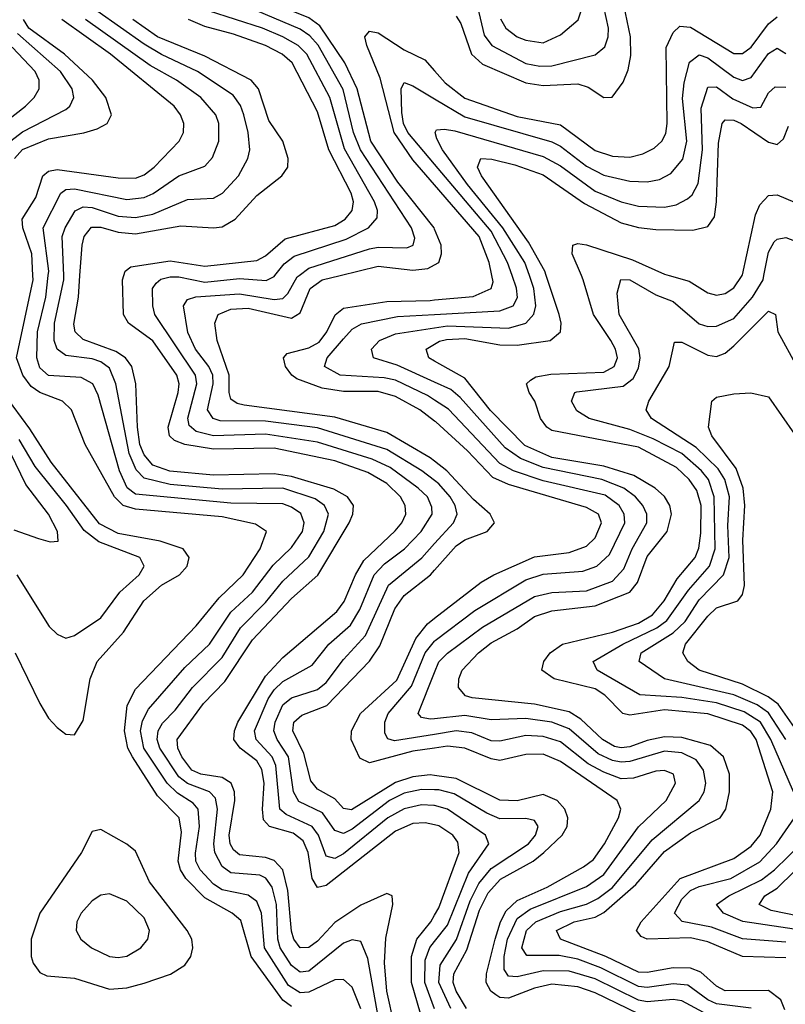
# Model space of a CAD drawing. Header units: inches. Extents: x 990535 to 1117859, y 769386 to 892122.
# Tile 874 of 1056: x 1049043 to 1050809, y 888320 to 890590. Entities that reach past the tile are written whole.
import ezdxf

# ---------------------------------------------------------------- set-up
doc = ezdxf.new("R2010")
doc.units = ezdxf.units.IN
doc.header["$MEASUREMENT"] = 0
for name, color, linetype in [('B0848', 7, 'Continuous'), ('B0849', 7, 'Continuous'), ('B0858', 7, 'Continuous'), ('B0859', 7, 'Continuous')]:
    doc.layers.add(name, color=color, linetype=linetype)

msp = doc.modelspace()

# ---------------------------------------------------------------- linework, layer by layer
at = {"layer": 'B0848', "color": 5}
for points, elevation in [([(1049670, 888315), (1049650, 888329.1), (1049576.8, 888430), (1049553.3, 888513.3), (1049532.8, 888530), (1049470, 888565.4), (1049426.4, 888610), (1049413.8, 888630), (1049408.8, 888650), (1049416.4, 888716.4), (1049410.8, 888750), (1049360.7, 888800.7), (1049303.2, 888890), (1049292.7, 888910), (1049285.2, 888950), (1049291.3, 889008.7), (1049310, 889046.4), (1049450, 889192.2), (1049503.4, 889256.6), (1049558.2, 889310), (1049597.9, 889370), (1049612.3, 889410), (1049586.8, 889426.8), (1049510, 889443.9), (1049310, 889461.1), (1049281.9, 889470), (1049261.7, 889490), (1049194.6, 889610), (1049163.1, 889690), (1049141.7, 889710), (1049090, 889730.6), (1049070, 889743.7), (1049050.2, 889770), (1049036.2, 889810), (1049074.5, 889990), (1049073.9, 890000)], 3880), ([(1049830, 888309.1), (1049810, 888359.6), (1049790, 888377), (1049770, 888376.1), (1049710, 888348), (1049690, 888346.5), (1049663, 888363), (1049607.4, 888450), (1049600.5, 888530), (1049590, 888557.2), (1049570, 888571.4), (1049510, 888583.7), (1049490, 888596.9), (1049459.5, 888630), (1049449.1, 888650), (1049448.3, 888668.3), (1049458.2, 888730), (1049454.7, 888770), (1049443.5, 888783.5), (1049406.9, 888806.9), (1049383, 888830), (1049329.2, 888910), (1049321.8, 888950), (1049326.3, 888973.7), (1049340, 889000), (1049424, 889096), (1049480.9, 889150), (1049530, 889223.9), (1049579.8, 889270), (1049627.9, 889332.1), (1049670, 889373.1), (1049695.3, 889410), (1049699.4, 889430), (1049691.5, 889451.5), (1049670, 889466.2), (1049650, 889473.2), (1049530, 889475.2), (1049310, 889496.2), (1049290.8, 889510.8), (1049273.1, 889550), (1049224.1, 889724.1), (1049211.6, 889750), (1049184.8, 889764.8), (1049109.6, 889769.6), (1049090, 889787.2), (1049082.8, 889810), (1049084.3, 889870), (1049103.8, 889950), (1049109.2, 890000)], 3860), ([(1049873.9, 888270), (1049845.7, 888425.7), (1049830, 888464.7), (1049810, 888468.5), (1049790, 888460.5), (1049710, 888396.1), (1049690, 888393.7), (1049670, 888409.4), (1049644.1, 888450), (1049638.6, 888470), (1049635.5, 888550), (1049625.6, 888590), (1049611, 888611), (1049597.3, 888617.3), (1049530, 888623.2), (1049510, 888637.8), (1049493.4, 888670), (1049490.7, 888690), (1049499.5, 888770), (1049494.9, 888794.9), (1049481.2, 888810), (1049430, 888828.5), (1049410, 888844.4), (1049366.5, 888910), (1049360.4, 888930), (1049362.3, 888950), (1049372.3, 888967.7), (1049402, 888998), (1049441.4, 889050), (1049510, 889119.4), (1049552.5, 889187.5), (1049610, 889245.9), (1049650, 889295.1), (1049710, 889351.1), (1049744.4, 889410), (1049755.1, 889450), (1049746, 889470), (1049724.9, 889484.9), (1049650, 889510), (1049510, 889507.4), (1049390, 889518.2), (1049330, 889532.4), (1049311.7, 889551.7), (1049295.3, 889590), (1049264.6, 889750), (1049250, 889786), (1049230, 889801), (1049210, 889808), (1049150, 889815.4), (1049130, 889830), (1049122.7, 889850), (1049123.9, 889890), (1049145.1, 889990), (1049144.7, 890000)], 3840), ([(1049907.8, 888270), (1049889.6, 888350), (1049884.3, 888415.7), (1049887.6, 888472.4), (1049903.8, 888550), (1049902, 888570), (1049890, 888575), (1049830, 888548.6), (1049770, 888508.8), (1049730, 888465.5), (1049710, 888451), (1049690, 888450.3), (1049675, 888470), (1049670, 888488.1), (1049661.9, 888581.9), (1049649.7, 888629.7), (1049630, 888651.3), (1049610, 888658.6), (1049550, 888664.7), (1049536.3, 888676.3), (1049528.8, 888690), (1049526.5, 888710), (1049539.3, 888790), (1049538.3, 888810), (1049530.7, 888830), (1049510, 888842.7), (1049460.6, 888850), (1049439.8, 888859.8), (1049416.8, 888890), (1049408.2, 888910), (1049406.1, 888930), (1049466.8, 889013.2), (1049516, 889064), (1049579.9, 889160.1), (1049670, 889255.7), (1049730.7, 889309.3), (1049803, 889430), (1049811.6, 889450), (1049812.7, 889470), (1049799.2, 889490), (1049767.6, 889507.6), (1049670, 889536.8), (1049630, 889543), (1049490, 889539.4), (1049389.2, 889549.2), (1049350, 889562.5), (1049330, 889586.2), (1049320.5, 889610), (1049314.7, 889650), (1049311.2, 889750), (1049301.5, 889790), (1049287, 889810), (1049265.1, 889825.1), (1049190, 889852.1), (1049170.9, 889870), (1049168.1, 889888.1), (1049178.5, 889950), (1049182.2, 890000)], 3820), ([(1050000, 888733.6), (1049978.5, 888738.5), (1049950, 888736.7), (1049910, 888719.3), (1049750, 888594.1), (1049730, 888589.3), (1049717.6, 888610), (1049708.2, 888670), (1049696.6, 888696.6), (1049674.1, 888714.1), (1049619.6, 888730), (1049605.2, 888745.2), (1049602.8, 888770), (1049607.2, 888830), (1049601.3, 888861.3), (1049590, 888881), (1049551.5, 888910), (1049537.2, 888930), (1049538.2, 888950), (1049546.3, 888970), (1049610, 889076.3), (1049650, 889119.6), (1049774.8, 889225.2), (1049791.6, 889248.4), (1049817.6, 889310), (1049837.1, 889342.9), (1049908.7, 889411.3), (1049924.5, 889430), (1049933.3, 889450), (1049932.1, 889470), (1049921.2, 889490), (1049890, 889520.8), (1049845.8, 889545.8), (1049770, 889572.7), (1049630, 889601.9), (1049490, 889599.5), (1049423.7, 889610), (1049399.9, 889619.9), (1049388.8, 889630), (1049385.8, 889650), (1049408.9, 889730), (1049410.8, 889750), (1049405.8, 889770), (1049350, 889849.7), (1049294, 889890), (1049283, 889910), (1049280.4, 889990), (1049283.4, 890000)], 3780), ([(1050000, 888777.9), (1049998.4, 888778.4), (1049970, 888779.8), (1049930, 888770.5), (1049892.3, 888750), (1049790, 888666.5), (1049770, 888656.2), (1049750, 888661), (1049732.3, 888710), (1049717.9, 888730), (1049657.3, 888757.3), (1049643, 888770), (1049634.2, 888870), (1049625.6, 888890), (1049588.2, 888930), (1049584.7, 888950), (1049616.1, 889023.9), (1049630, 889044.8), (1049650, 889064), (1049718, 889102), (1049756.1, 889150), (1049805.8, 889194.2), (1049827.2, 889230), (1049860.3, 889310), (1049884.4, 889335.6), (1049930.9, 889370), (1049969.1, 889410), (1049994, 889450), (1049993.9, 889466.1), (1049983.2, 889490), (1049962.4, 889510), (1049897.3, 889557.3), (1049856.2, 889576.2), (1049730, 889615.9), (1049610, 889633.9), (1049490, 889630.1), (1049450, 889640.6), (1049434.1, 889654.1), (1049430.8, 889670.8), (1049451.9, 889750), (1049448.9, 889770), (1049354.7, 889910), (1049349.9, 889930), (1049349.5, 889970), (1049357.8, 889982.2), (1049368.4, 889991.6), (1049390, 889997.1), (1049410, 889997.1), (1049470, 889984.5), (1049550, 889993.4), (1049611.8, 889988.2), (1049630, 889997.8), (1049631.7, 890000)], 3760), ([(1050000, 889527.2), (1049970.3, 889550), (1049890, 889598.9), (1049730, 889648.8), (1049610, 889664), (1049505.2, 889665.2), (1049489.1, 889670), (1049476.3, 889690), (1049489.1, 889750), (1049488.4, 889770), (1049479.3, 889790), (1049448.4, 889830), (1049431.2, 889868.8), (1049421, 889930), (1049430, 889944.8), (1049449.4, 889950.6), (1049550, 889957.7), (1049630, 889944.7), (1049650, 889946.9), (1049661.5, 889958.5), (1049683.4, 889996.6), (1049687.7, 890000)], 3740), ([(1050000, 889571.7), (1049990, 889579.3), (1049890, 889638.2), (1049770, 889673.3), (1049561, 889701), (1049544.6, 889704.6), (1049530, 889715), (1049525.9, 889730), (1049526.5, 889770), (1049498.7, 889850), (1049493.4, 889890), (1049500.6, 889910), (1049530, 889922.1), (1049570, 889925), (1049670, 889901.7), (1049690, 889913.7), (1049713.4, 889970), (1049740.6, 889990), (1049782.2, 890000)], 3720), ([(1050000, 889664.4), (1049965.8, 889690), (1049910, 889721), (1049870, 889732.3), (1049790, 889732.7), (1049740.5, 889740.5), (1049681.9, 889761.8), (1049670.4, 889770), (1049656.5, 889790), (1049651.5, 889810), (1049659.9, 889820.1), (1049710, 889833), (1049733.7, 889846.3), (1049751.7, 889870), (1049770.7, 889909.3), (1049790, 889924.7), (1049890, 889940.2), (1049990, 889942.6), (1050000, 889943.5)], 3680), ([(1050000, 889712.5), (1049983.4, 889723.4), (1049910, 889758.6), (1049884, 889764), (1049782, 889770), (1049746, 889790), (1049752.4, 889810), (1049790, 889854.2), (1049810, 889876.2), (1049831.3, 889888.7), (1049914.4, 889905.6), (1050000, 889910.2)], 3660), ([(1050000, 889754.1), (1049913.6, 889793.6), (1049859.4, 889810), (1049854.6, 889830), (1049873.1, 889850), (1049910, 889865.8), (1050000, 889879.2)], 3640), ([(1050000, 889802.7), (1049987, 889810), (1049980.5, 889830), (1050000, 889842)], 3620), ([(1049032.6, 889130), (1049090, 889013), (1049110, 888979.8), (1049130, 888958.2), (1049150, 888942.8), (1049170, 888940.9), (1049190, 888974.4), (1049205.4, 889070), (1049222.2, 889110), (1049282.4, 889177.6), (1049329.8, 889250.2), (1049370, 889286.2), (1049411.5, 889310), (1049429.4, 889330), (1049434.1, 889350), (1049420.2, 889370), (1049367.3, 889387.3), (1049270, 889405.5), (1049227.2, 889427.2), (1049116.2, 889570), (1049066.6, 889646.6), (1048970, 889777.3)], 3920), ([(1049036.4, 889310), (1049111.1, 889191.1), (1049130, 889173), (1049150, 889164.1), (1049170, 889170.1), (1049230, 889210.8), (1049274.3, 889270), (1049318.9, 889310), (1049329.9, 889330), (1049319.9, 889350), (1049225.9, 889385.9), (1049191.8, 889411.8), (1049151.1, 889470), (1049079.3, 889559.3), (1049042, 889622)], 3940), ([(1049030, 889413.4), (1049086.5, 889393.5), (1049113.9, 889386.1), (1049132.2, 889387.8), (1049130.4, 889410), (1049109.9, 889450), (1049057.8, 889517.8), (1049023, 889590)], 3960), ([(1050000, 888814.3), (1049970, 888815), (1049930, 888806.3), (1049896.3, 888790), (1049810, 888723.7), (1049790, 888713.9), (1049770, 888720.3), (1049741.4, 888761.4), (1049687.2, 888787.2), (1049674.7, 888810), (1049662.7, 888890), (1049636.7, 888930), (1049629.5, 888950), (1049632.2, 888970), (1049649.7, 889010), (1049670, 889026.5), (1049730, 889045.6), (1049750, 889061.4), (1049790, 889114.4), (1049840.6, 889170), (1049893.6, 889286.4), (1049970.6, 889349.4), (1050000, 889382.1)], 3740), ([(1050000, 888847.2), (1049990, 888848.5), (1049950, 888844.1), (1049910, 888831.4), (1049808.5, 888768.5), (1049790, 888771.3), (1049770, 888793.4), (1049730, 888816.1), (1049714.7, 888834.7), (1049698.3, 888898.3), (1049672.8, 888950), (1049675.3, 888970), (1049693.7, 888986.3), (1049751.5, 889008.5), (1049850, 889111), (1049873.4, 889146.6), (1049908.3, 889231.7), (1049930, 889262.1), (1049990.3, 889309.7), (1050000, 889320.6)], 3720), ([(1050000, 888910.6), (1049950, 888903.4), (1049850, 888876.5), (1049827.4, 888887.4), (1049807.4, 888930), (1049808.6, 888950), (1049828.8, 888990), (1049912.9, 889067.1), (1049956.5, 889163.4), (1049983.2, 889196.8), (1050000, 889209.8)], 3680), ([(1050000, 888942.2), (1049907.6, 888927.6), (1049892.1, 888932.1), (1049885.2, 888945.2), (1049884.8, 888970), (1049893, 888990), (1049946.6, 889053.4), (1049978, 889130), (1050000, 889157.2)], 3660), ([(1050000, 888978), (1049990, 888976.9), (1049970, 888980.7), (1049961.9, 888990), (1050000, 889084.8)], 3640), ([(1050000, 888166.6), (1049989.2, 888169.2), (1049978.1, 888178.1), (1049970.7, 888190), (1049969.6, 888209.6), (1049974.6, 888274.6), (1049946.4, 888370), (1049946.5, 888430), (1049958.7, 888470), (1049991.1, 888510), (1050000, 888525.3)], 3780), ([(1050000, 888309.7), (1049977.1, 888370), (1049978.2, 888421.8), (1049989.3, 888450.7), (1050000, 888464.3)], 3760)]:
    msp.add_lwpolyline(points, dxfattribs=dict(at, elevation=elevation))
for points, elevation in [([(1049230, 888722.6), (1049210, 888718.4), (1049185.5, 888670), (1049090, 888529.9), (1049069.8, 888470), (1049069.7, 888430), (1049074.7, 888414.7), (1049090, 888392.8), (1049105.8, 888385.8), (1049170, 888379.9), (1049250, 888355.1), (1049290, 888358.2), (1049330, 888368.5), (1049390.9, 888389.1), (1049423.7, 888410), (1049437.9, 888430), (1049442.3, 888450), (1049439.9, 888470), (1049429.5, 888490), (1049342.3, 888602.3), (1049310, 888672.6), (1049290, 888689.2)], 3920), ([(1049250, 888574.9), (1049230, 888571.8), (1049210, 888558.1), (1049185.1, 888530), (1049175, 888510), (1049173.4, 888490), (1049184.5, 888470), (1049209.2, 888450), (1049250, 888430.1), (1049270, 888427.7), (1049290, 888430.7), (1049322.6, 888450), (1049338.9, 888470), (1049342.8, 888490), (1049330, 888519.5), (1049290, 888557.5)], 3940)]:
    msp.add_lwpolyline(points, close=True, dxfattribs=dict(at, elevation=elevation))
at = {"layer": 'B0849', "color": 5}
for points, elevation in [([(1050000, 890107.1), (1049998.8, 890110), (1049914.9, 890214.9), (1049852.9, 890310), (1049821.6, 890430), (1049793.2, 890490), (1049735.6, 890575.6), (1049710, 890594.2), (1049669.9, 890610), (1049642.3, 890630), (1049635.8, 890650), (1049641.2, 890658.8), (1049650.8, 890669.2), (1049666.1, 890673.9), (1049710, 890677.7), (1049750, 890688.4), (1049799.9, 890730), (1049810, 890735.7), (1049830, 890736.4), (1049891.1, 890710), (1049919.7, 890679.7), (1049949.1, 890629.1), (1049970, 890612.8), (1050000, 890609.9)], 3720), ([(1049144.7, 890000), (1049141.5, 890090), (1049148.1, 890110), (1049170.9, 890149.1), (1049190, 890158.4), (1049210, 890156.8), (1049270, 890137), (1049310, 890133.8), (1049350, 890141.1), (1049430, 890175), (1049490, 890178.2), (1049510.9, 890190), (1049547.4, 890230), (1049569.5, 890270), (1049574.2, 890290), (1049570.3, 890329.7), (1049559.8, 890370), (1049552.1, 890392.1), (1049535.4, 890415.4), (1049453.3, 890470), (1049370, 890509.2), (1049330, 890533.1), (1049221.2, 890610)], 3840), ([(1049631.7, 890000), (1049653, 890027), (1049675.8, 890044.2), (1049796.3, 890083.7), (1049847.5, 890110), (1049867.4, 890132.6), (1049868.2, 890150), (1049861.6, 890170), (1049792.2, 890292.2), (1049758.5, 890410), (1049705.1, 890510), (1049685.2, 890530), (1049650, 890550.3), (1049602.9, 890570), (1049478.7, 890610)], 3760), ([(1049687.7, 890000), (1049710, 890017.2), (1049850, 890061.8), (1049870, 890065.4), (1049936, 890064), (1049950.4, 890069.6), (1049954.1, 890085.9), (1049946.9, 890110), (1049828.9, 890290), (1049813.3, 890330), (1049788.8, 890428.8), (1049731.1, 890531.1), (1049712.3, 890552.3), (1049690, 890567.8), (1049589.9, 890610)], 3740), ([(1049031.1, 890270), (1049049.7, 890290.3), (1049110, 890315.1), (1049191.4, 890328.6), (1049221.6, 890338.4), (1049244.8, 890350), (1049255, 890370), (1049241.7, 890410), (1049211.4, 890450), (1049146.9, 890510), (1049064, 890570), (1049051.9, 890590)], 3920), ([(1049073.9, 890000), (1049070.9, 890050), (1049050.2, 890110), (1049048.9, 890130), (1049080.2, 890179.8), (1049097, 890230), (1049110, 890240.7), (1049130, 890244.6), (1049270, 890224.9), (1049310, 890224.3), (1049330, 890231.9), (1049353.4, 890250), (1049410.9, 890310), (1049420.9, 890330), (1049422, 890350), (1049414.1, 890370), (1049399.2, 890390), (1049253, 890510), (1049140.7, 890590)], 3880), ([(1049109.2, 890000), (1049110.3, 890010), (1049097.2, 890110), (1049138.1, 890190), (1049150, 890198.2), (1049170, 890200), (1049290, 890175.4), (1049330, 890179.7), (1049351.1, 890188.9), (1049410, 890229.8), (1049470, 890251.7), (1049488.1, 890271.9), (1049502.6, 890310), (1049502.7, 890350), (1049495.8, 890370), (1049461.3, 890410), (1049404.5, 890450), (1049344, 890484), (1049194.7, 890590)], 3860), ([(1049182.2, 890000), (1049187.4, 890070), (1049192.2, 890090), (1049208.8, 890111.2), (1049230, 890111.4), (1049270, 890099.8), (1049310, 890096.3), (1049414.6, 890114.6), (1049490, 890109.5), (1049510, 890112.4), (1049539.9, 890130), (1049590, 890184.1), (1049647.5, 890230), (1049661.4, 890250), (1049662.5, 890270), (1049650, 890309.8), (1049617.4, 890357.4), (1049593.8, 890430), (1049576.7, 890450), (1049470, 890505.4), (1049360.7, 890550), (1049303.9, 890590)], 3820), ([(1049283.4, 890000), (1049286.4, 890010), (1049299.9, 890020.1), (1049390, 890034), (1049470, 890021.4), (1049590, 890034.2), (1049610, 890045.4), (1049655.2, 890084.8), (1049770, 890115.2), (1049793.9, 890130), (1049810, 890150), (1049812.7, 890170), (1049807.5, 890190), (1049756.1, 890290), (1049730, 890377.2), (1049671.3, 890490), (1049648.1, 890510), (1049610, 890530), (1049536.5, 890556.5), (1049470, 890573.8), (1049432.4, 890590)], 3780), ([(1048995.2, 890290), (1049050, 890331), (1049150, 890382.4), (1049159.1, 890390), (1049168, 890410), (1049164.5, 890430), (1049137.5, 890470), (1049038.2, 890558.2)], 3940), ([(1050000, 890208.8), (1049950, 890266.8), (1049906.4, 890330), (1049874.6, 890454.6), (1049843.6, 890530), (1049839.4, 890550), (1049850, 890563.5), (1049870, 890559.1), (1049930, 890520.5), (1049977.2, 890497.2), (1050000, 890471.5)], 3680), ([(1048977.9, 890330), (1049056.3, 890390), (1049076.7, 890410), (1049088.2, 890430), (1049088.4, 890450), (1049078.6, 890470), (1049026.1, 890526.1)], 3960), ([(1050000, 890256.9), (1049938.5, 890330), (1049928.6, 890350), (1049924.1, 890375.9), (1049922.9, 890430), (1049930, 890445.2), (1049950, 890437.3), (1050000, 890407.6)], 3660), ([(1049782.2, 890000), (1049870, 890021.1), (1049950, 890012.4), (1049984.1, 890015.9), (1050000, 890024.7)], 3720)]:
    msp.add_lwpolyline(points, dxfattribs=dict(at, elevation=elevation))
at = {"layer": 'B0858', "color": 5}
for points, elevation in [([(1050000, 889943.5), (1050088.8, 889951.2), (1050130, 889969.7), (1050134.7, 889985.3), (1050131.8, 890000)], 3680), ([(1050000, 889910.2), (1050150, 889918.2), (1050180.7, 889930), (1050190.9, 889949.1), (1050189, 889971), (1050178.5, 890000)], 3660), ([(1050000, 889879.2), (1050030, 889883.7), (1050170, 889878.3), (1050210, 889890), (1050229.1, 889910.9), (1050233.1, 889930), (1050228.8, 889970), (1050218.5, 890000)], 3640), ([(1050000, 889842), (1050011.2, 889848.8), (1050027.2, 889852.8), (1050070, 889854.8), (1050150, 889840), (1050190, 889839.6), (1050266.6, 889850), (1050290.3, 889870), (1050292.1, 889890), (1050287.4, 889910), (1050257.4, 890000)], 3620), ([(1050810, 888426.9), (1050710, 888430.2), (1050630, 888464.2), (1050590, 888472.9), (1050490.3, 888470.3), (1050475.9, 888475.9), (1050465.5, 888490), (1050476.5, 888510), (1050565.8, 888610), (1050690, 888656), (1050730, 888684.2), (1050750.4, 888710), (1050775.3, 888770), (1050779.6, 888810), (1050741, 888930), (1050728.8, 888948.8), (1050710, 888963.5), (1050630, 888989.5), (1050530, 888999), (1050450, 888986.2), (1050434.2, 888990), (1050392.6, 889032.6), (1050370, 889047.4), (1050275.9, 889070), (1050247.1, 889090), (1050251.7, 889110), (1050266.7, 889130), (1050294.9, 889150), (1050410, 889177.8), (1050470, 889198.5), (1050502, 889218), (1050529.3, 889250), (1050559.4, 889300.6), (1050600.8, 889350), (1050609, 889371), (1050614.1, 889405.9), (1050614.4, 889470), (1050604.6, 889504.6), (1050587.2, 889530), (1050557.4, 889557.4), (1050470, 889604.5), (1050270, 889642.8), (1050258.4, 889650), (1050244.1, 889670), (1050231.4, 889710), (1050217.6, 889730), (1050211.6, 889750), (1050221, 889759), (1050233.6, 889766.4), (1050267.6, 889772.4), (1050390, 889777.1), (1050414.1, 889790), (1050421.4, 889810), (1050417.4, 889830), (1050406.4, 889850), (1050366, 889910), (1050342.7, 889990), (1050338.5, 890000)], 3580), ([(1050827.4, 888810), (1050775.3, 888930), (1050751.1, 888970), (1050714, 888994), (1050650, 889015.2), (1050570, 889027.1), (1050473.1, 889033.1), (1050375.1, 889090), (1050365.6, 889110), (1050433.6, 889150), (1050512.5, 889187.5), (1050535.3, 889204.7), (1050585.6, 889274.3), (1050633.4, 889330), (1050646.5, 889370), (1050644.6, 889490), (1050631.1, 889530), (1050615.5, 889550), (1050570, 889589.8), (1050503.6, 889623.6), (1050450, 889644.9), (1050356.5, 889670), (1050328.2, 889688.2), (1050315.9, 889710), (1050323.2, 889730), (1050327.9, 889732.1), (1050434.9, 889745.1), (1050457.6, 889762.4), (1050470, 889786.1), (1050474.1, 889810), (1050471, 889831), (1050425.3, 889910), (1050420.8, 889959.2), (1050429, 889991), (1050450, 889990.1), (1050510, 889955.5), (1050550, 889939.7), (1050610, 889888.3), (1050630, 889882.3), (1050650, 889883.1), (1050690, 889900.5), (1050733.2, 889950), (1050757.2, 889990), (1050759.3, 890000)], 3560), ([(1050540.4, 890000), (1050587.2, 889987.2), (1050630, 889959.7), (1050650, 889954.9), (1050670, 889958.2), (1050690, 889971.5), (1050708.9, 890000)], 3580), ([(1050810, 888930.3), (1050770, 888991.7), (1050744, 889010), (1050690, 889033.4), (1050530, 889070), (1050471.8, 889110), (1050476.3, 889130), (1050550, 889176.1), (1050578, 889202), (1050610, 889252.2), (1050666.1, 889310), (1050679.4, 889350), (1050676.1, 889423.9), (1050680.2, 889490), (1050668.9, 889530), (1050654.1, 889554.1), (1050603.4, 889603.4), (1050500.1, 889670), (1050487.5, 889690), (1050494.1, 889710), (1050540.4, 889790), (1050553.4, 889846.6), (1050570, 889846.3), (1050630, 889816.3), (1050650, 889813.3), (1050670, 889820.8), (1050690, 889837.8), (1050770, 889917.8), (1050785.7, 889910), (1050791.4, 889870), (1050835.4, 889790)], 3540), ([(1050807.1, 888307.1), (1050797.9, 888330), (1050770, 888351.6), (1050670, 888350.6), (1050650, 888361.3), (1050613.6, 888393.6), (1050590, 888403.3), (1050550, 888404.2), (1050490, 888392.8), (1050470, 888394.2), (1050394.9, 888430), (1050289.9, 888470), (1050280.9, 888490), (1050321.9, 888510), (1050370, 888521), (1050390, 888531.5), (1050464.2, 888595.8), (1050530, 888671.8), (1050590, 888715.5), (1050658.2, 888750), (1050671.7, 888770), (1050679.9, 888810), (1050679.8, 888850), (1050666.2, 888890), (1050636.3, 888916.3), (1050570, 888935.1), (1050530, 888936.6), (1050490, 888928.3), (1050450, 888913.2), (1050430, 888910.8), (1050414.5, 888914.5), (1050386.7, 888930), (1050337.2, 888977.2), (1050310, 888994.2), (1050230, 889012.1), (1050086.7, 889026.7), (1050071.3, 889031.3), (1050055.3, 889050), (1050055.8, 889070), (1050063.7, 889090), (1050101.1, 889130), (1050130, 889153), (1050190, 889185.7), (1050230, 889213.8), (1050270, 889227.2), (1050370, 889238.6), (1050450.1, 889269.9), (1050468.1, 889291.9), (1050490, 889352.4), (1050536.4, 889410), (1050546, 889450), (1050542.2, 889470), (1050530, 889490.5), (1050508.8, 889510), (1050459.1, 889539.1), (1050390, 889560.2), (1050270, 889580.6), (1050208.1, 889608.1), (1050128.8, 889688.8), (1050070, 889763.1), (1050000, 889802.7)], 3620), ([(1050000, 889084.8), (1050010, 889109.6), (1050030, 889129.2), (1050110.4, 889189.6), (1050230, 889260.3), (1050270, 889269.2), (1050350, 889273.3), (1050410, 889295.1), (1050436.5, 889323.5), (1050455.7, 889370), (1050489.2, 889430), (1050489.4, 889450), (1050479.8, 889470), (1050462.8, 889490), (1050436.1, 889510), (1050385.4, 889530), (1050250, 889557), (1050198.3, 889578.3), (1050162.7, 889602.7), (1050059, 889719), (1050037.1, 889737.1), (1050000, 889754.1)], 3640), ([(1050000, 889157.2), (1050001.3, 889158.7), (1050092.5, 889227.5), (1050210, 889298.5), (1050250, 889311.4), (1050342, 889318), (1050374.3, 889330), (1050402.9, 889357.1), (1050438.7, 889430), (1050437.2, 889450), (1050425.7, 889470), (1050393.2, 889493.2), (1050250, 889526.6), (1050182.2, 889550), (1050150, 889566.6), (1050031.7, 889691.7), (1050000, 889712.5)], 3660), ([(1050830, 888957.7), (1050791.8, 889011.8), (1050768.7, 889028.7), (1050710, 889058.1), (1050609.9, 889090), (1050584.1, 889110), (1050572.1, 889130), (1050578.1, 889150), (1050630, 889214.8), (1050650, 889234.1), (1050699.4, 889250), (1050710, 889264.4), (1050714.8, 889285.2), (1050711, 889390), (1050715.1, 889470), (1050711.2, 889510), (1050695.3, 889555.3), (1050638.9, 889630), (1050631.2, 889650), (1050639.1, 889710), (1050650, 889719.2), (1050690, 889727.5), (1050729.3, 889729.3), (1050770, 889720.2), (1050830, 889634.4)], 3520), ([(1050000, 889209.8), (1050107.3, 889292.7), (1050136.4, 889310), (1050230, 889351.4), (1050310, 889361.2), (1050350, 889376), (1050370, 889395), (1050384.9, 889430), (1050377.9, 889450), (1050350, 889465.4), (1050170, 889518.4), (1050134.2, 889534.2), (1050076.1, 889596.1), (1050002.5, 889662.5), (1050000, 889664.4)], 3680), ([(1050000, 889320.6), (1050050, 889376.6), (1050070, 889390.6), (1050121, 889410), (1050137.9, 889430), (1050128.2, 889450), (1050090, 889483.8), (1050028.4, 889550), (1050000, 889571.7)], 3720), ([(1050000, 889382.1), (1050043.3, 889430), (1050051.6, 889450), (1050047.6, 889470), (1050036, 889490), (1050010, 889519.6), (1050000, 889527.2)], 3740), ([(1050730, 888311.1), (1050650, 888321.1), (1050629.9, 888329.9), (1050583.7, 888363.7), (1050550, 888367.4), (1050490, 888358.3), (1050470, 888361), (1050383.6, 888403.6), (1050330, 888423.6), (1050287.4, 888432.6), (1050212.5, 888432.5), (1050200.9, 888450), (1050211.7, 888490), (1050233.4, 888510), (1050290, 888534), (1050350, 888550.6), (1050376.3, 888563.7), (1050410, 888589), (1050501.3, 888698.7), (1050609.9, 888790), (1050621.4, 888810), (1050625.3, 888830), (1050619.7, 888859.7), (1050603.4, 888883.4), (1050570, 888899.9), (1050530, 888903.1), (1050450, 888879.3), (1050430, 888877.7), (1050410, 888881.7), (1050377.4, 888897.4), (1050310, 888955.1), (1050270, 888970.6), (1050210, 888978.5), (1050130, 888975.3), (1050070, 888985.8), (1050000, 888978)], 3640), ([(1050630, 888295.2), (1050570, 888327.7), (1050550, 888330.9), (1050490, 888325.9), (1050470, 888329.2), (1050370, 888378.2), (1050310, 888396.2), (1050250, 888397.3), (1050190, 888382.9), (1050170, 888384.6), (1050160.3, 888400.3), (1050160, 888430), (1050168.3, 888470), (1050190, 888517.5), (1050220.6, 888539.4), (1050350, 888591.6), (1050390, 888618.8), (1050470, 888729), (1050533.9, 888790), (1050555.7, 888830), (1050550.7, 888850.7), (1050530, 888858.8), (1050510, 888857.5), (1050458.8, 888841.2), (1050430, 888839.8), (1050390, 888854.7), (1050354.3, 888874.3), (1050290, 888925), (1050250, 888937.6), (1050210, 888939.5), (1050150, 888926.8), (1050130, 888927.6), (1050086, 888946), (1050050, 888950.1), (1050000, 888942.2)], 3660), ([(1050470, 888297.9), (1050370, 888346.5), (1050330, 888360), (1050270, 888366.5), (1050230, 888357.4), (1050170, 888334.2), (1050150, 888335.6), (1050141.4, 888341.4), (1050129.5, 888350), (1050118.8, 888370), (1050119.3, 888390), (1050139.3, 888470), (1050151.5, 888510), (1050164.6, 888535.4), (1050190, 888558.8), (1050259.2, 888590), (1050343.6, 888636.4), (1050366.2, 888653.8), (1050391.6, 888690), (1050424.3, 888750), (1050429.2, 888770), (1050421, 888790), (1050290, 888879.7), (1050250, 888896.4), (1050210, 888896), (1050150, 888882), (1050130, 888885.6), (1050070, 888910.7), (1050030, 888915), (1050000, 888910.6)], 3680), ([(1050073.7, 888310), (1050049.5, 888350), (1050043, 888370), (1050044.4, 888390), (1050074.6, 888445.4), (1050103.3, 888536.7), (1050123.1, 888576.9), (1050151.8, 888608.2), (1050227, 888650), (1050252.1, 888670), (1050294.3, 888710), (1050305.6, 888730), (1050307.5, 888750), (1050300.3, 888770), (1050282.5, 888790), (1050250, 888803.3), (1050190, 888789.1), (1050150, 888790.6), (1050050, 888840.7), (1050000, 888847.2)], 3720), ([(1050037, 888310), (1050009.5, 888370), (1050012.9, 888410), (1050050.8, 888469.2), (1050081.9, 888558.1), (1050101.6, 888598.4), (1050130, 888633), (1050216.7, 888690), (1050232.8, 888710), (1050238.4, 888730), (1050230, 888743.2), (1050210, 888748.1), (1050150, 888747.7), (1050120.2, 888760.2), (1050044.7, 888804.7), (1050010, 888814.1), (1050000, 888814.3)], 3740), ([(1050000, 888464.3), (1050030, 888502.4), (1050078.1, 888621.9), (1050125.2, 888690), (1050117.2, 888710), (1050030, 888770), (1050000, 888777.9)], 3760), ([(1050000, 888525.3), (1050010, 888542.5), (1050056.6, 888670), (1050053.4, 888693.4), (1050042, 888710), (1050010, 888731.4), (1050000, 888733.6)], 3780), ([(1050810, 888463.1), (1050710, 888470.8), (1050638, 888498), (1050570.8, 888510.8), (1050553.3, 888530), (1050570, 888561.9), (1050590, 888582.3), (1050610, 888591.5), (1050683.1, 888610), (1050750, 888648.6), (1050787.9, 888690), (1050829.6, 888750)], 3560), ([(1050849.8, 888490), (1050710.9, 888510.9), (1050665.8, 888530), (1050649.8, 888550), (1050678.1, 888570), (1050753.5, 888606.5), (1050783.4, 888630), (1050878, 888722)], 3540), ([(1050870, 888517), (1050775.9, 888535.9), (1050748.4, 888550), (1050761.3, 888570), (1050790, 888587.9), (1050830, 888626.6)], 3520)]:
    msp.add_lwpolyline(points, dxfattribs=dict(at, elevation=elevation))
at = {"layer": 'B0859', "color": 5}
for points, elevation in [([(1050099, 890619), (1050114, 890554), (1050131.6, 890530), (1050210, 890488.9), (1050242.2, 890482.2), (1050270, 890483.1), (1050370, 890508.8), (1050392.6, 890527.4), (1050400.3, 890550), (1050400.8, 890570), (1050384.4, 890644.4)], 3740), ([(1050050, 890597.9), (1050060.7, 890580.7), (1050085.3, 890510), (1050110, 890487.4), (1050210, 890444.1), (1050250, 890438.1), (1050330, 890441.7), (1050354.3, 890434.3), (1050390, 890410.1), (1050409.3, 890410.7), (1050434.7, 890445.3), (1050446.2, 890473.8), (1050452.5, 890507.5), (1050451.4, 890550), (1050436, 890624)], 3720), ([(1050000, 890471.5), (1050024.2, 890444.2), (1050070, 890408.9), (1050190, 890366.7), (1050290, 890347.6), (1050370, 890288.5), (1050410, 890274.9), (1050450, 890273.1), (1050479.8, 890280.2), (1050506.4, 890293.6), (1050523.9, 890310), (1050532.9, 890327.1), (1050536.1, 890350), (1050534.2, 890525.8), (1050550, 890560.5), (1050565.5, 890574.5), (1050590, 890572.1), (1050690, 890511.5), (1050710, 890511.4), (1050730, 890526.6), (1050770, 890579.9), (1050790, 890596.1)], 3680), ([(1050151.8, 890591.8), (1050164.1, 890570), (1050190, 890550.4), (1050210, 890542.2), (1050250, 890536.7), (1050290, 890555.1), (1050330.8, 890589.2), (1050338.1, 890610)], 3760), ([(1050000, 890407.6), (1050070, 890366), (1050270, 890308), (1050290, 890297.9), (1050350, 890252), (1050390, 890231.2), (1050450, 890217.4), (1050490, 890215.7), (1050518.5, 890221.5), (1050545, 890235), (1050572.1, 890267.9), (1050581.4, 890310), (1050571.8, 890408.2), (1050575.6, 890444.4), (1050587.9, 890492.1), (1050610, 890508.4), (1050630, 890501.4), (1050690, 890457.4), (1050710, 890449.2), (1050730, 890456.3), (1050770, 890511.5), (1050790, 890524), (1050810, 890511.8)], 3660), ([(1050218.5, 890000), (1050208.1, 890030), (1050157, 890110), (1050075.6, 890210), (1050018.4, 890290), (1050005.3, 890314.7), (1050001.3, 890330), (1050004.5, 890335.5), (1050022.5, 890337.5), (1050046.9, 890333.1), (1050250, 890274), (1050290, 890252.4), (1050370, 890194), (1050430, 890169.6), (1050470, 890159.9), (1050530, 890157.7), (1050556.8, 890163.2), (1050583.2, 890176.8), (1050593.7, 890186.3), (1050607.7, 890212.3), (1050617.5, 890290), (1050614.3, 890385.7), (1050630, 890434.1), (1050650, 890434.8), (1050687.6, 890407.6), (1050733.7, 890386.3), (1050752, 890388), (1050770, 890421.2), (1050785.2, 890434.8), (1050810, 890434.5)], 3640), ([(1050257.4, 890000), (1050254, 890010), (1050216.6, 890076.6), (1050108, 890230), (1050099.1, 890250), (1050106.2, 890270), (1050131.7, 890268.3), (1050184.6, 890255.4), (1050250, 890231.8), (1050345.6, 890165.6), (1050430, 890121.7), (1050470, 890110.7), (1050510, 890106.2), (1050595.6, 890104.4), (1050630, 890112.7), (1050645.1, 890134.9), (1050650.2, 890169.8), (1050654.6, 890305.4), (1050662.9, 890350), (1050670, 890358.6), (1050690, 890358.1), (1050707.1, 890350), (1050770, 890307.6), (1050790, 890301.7), (1050804.6, 890315.4), (1050815.9, 890344.1)], 3620), ([(1050178.5, 890000), (1050167.7, 890030), (1050130, 890102.4), (1050000, 890256.9)], 3660), ([(1050131.8, 890000), (1050126, 890030), (1050102.4, 890090), (1050000, 890208.8)], 3680), ([(1050708.9, 890000), (1050710, 890001.6), (1050739.9, 890140.1), (1050750, 890162.5), (1050770, 890184.2), (1050790, 890185.7), (1050830, 890169), (1050850, 890170.1), (1050890, 890197.1), (1050910, 890200.1), (1050924.2, 890190), (1050927.6, 890167.6), (1050915.9, 890090), (1050916.5, 890050), (1050925.2, 890000)], 3580), ([(1050000, 890024.7), (1050009.5, 890030), (1050016.1, 890050), (1050015.1, 890070), (1050000, 890107.1)], 3720), ([(1050338.5, 890000), (1050317.3, 890050), (1050318.5, 890070), (1050330, 890073.6), (1050350, 890070.6), (1050456.2, 890036.2), (1050530, 890002.9), (1050540.4, 890000)], 3580), ([(1050759.3, 890000), (1050770, 890053.4), (1050782.8, 890077.2), (1050790, 890083.7), (1050810, 890087.5), (1050830, 890080.1), (1050841, 890070), (1050867.7, 890000)], 3560)]:
    msp.add_lwpolyline(points, dxfattribs=dict(at, elevation=elevation))

doc.saveas('drawing.dxf')
